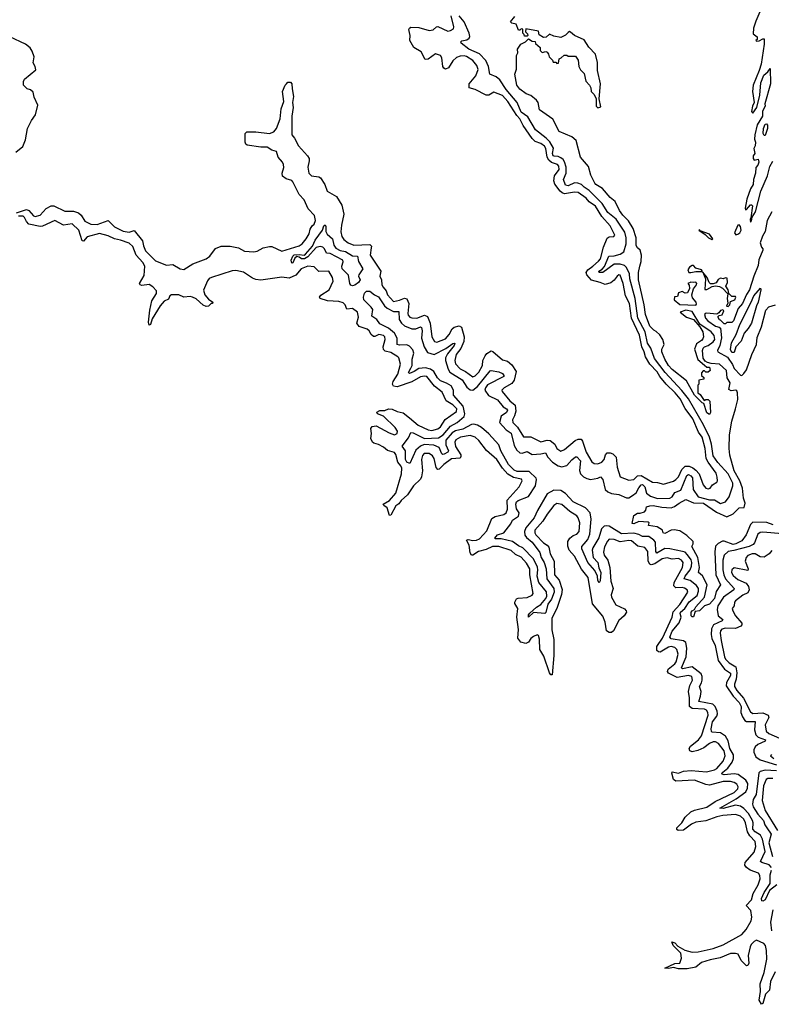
# Model space of a CAD drawing. Extents: x 2029662 to 2246637, y 225654 to 401419.
# Tile 263 of 349: x 2171081 to 2177144, y 262682 to 270624. Entities that reach past the tile are written whole.
import ezdxf

# ---------------------------------------------------------------- set-up
doc = ezdxf.new("R2010")
doc.units = 0

msp = doc.modelspace()

# ---------------------------------------------------------------- linework, layer by layer
at = {"layer": '0CON20XD'}
for points in [[(2176535, 266990), (2176561, 266961), (2176595, 266871.4), (2176615, 266844.5), (2176635, 266838.9), (2176652, 266845), (2176668.9, 266871.1), (2176705, 266894), (2176709.2, 266905), (2176708.2, 266935), (2176697.8, 266965), (2176634.2, 267054.2), (2176619.3, 267085), (2176610.6, 267165), (2176585.6, 267255.6), (2176557.4, 267297.4), (2176510.5, 267405), (2176448.4, 267488.4), (2176409.8, 267565), (2176368.6, 267615), (2176295, 267684.3), (2176244.3, 267744.3), (2176222, 267782), (2176164, 267844), (2176129.3, 267905), (2176119, 267945), (2176098.9, 267985), (2176079.8, 268079.8), (2176016.7, 268215), (2175998.7, 268335), (2175967, 268395), (2175948.7, 268495), (2175925, 268563.8), (2175915, 268566.2), (2175900, 268555), (2175877.3, 268522.7), (2175849.9, 268500.1), (2175805, 268486.5), (2175762.9, 268505), (2175692.1, 268522.1), (2175654.8, 268565), (2175651.3, 268585), (2175663.2, 268606.8), (2175705.1, 268634.9), (2175751.2, 268675), (2175765, 268694.7), (2175789.9, 268790.1), (2175819.2, 268860.8), (2175835, 268871.1), (2175874.5, 268875.5), (2175880.5, 268885), (2175845, 268960.4), (2175775.5, 269035), (2175725, 269118.8), (2175674.7, 269154.7), (2175649.7, 269185), (2175585, 269229.4), (2175555, 269231.9), (2175475, 269219.9), (2175456.2, 269226.2), (2175440.5, 269240.5), (2175397.7, 269297.7), (2175389.3, 269325), (2175395.7, 269364.3), (2175431.7, 269415), (2175431.2, 269441.2), (2175418.2, 269455), (2175370.8, 269470.8), (2175349.6, 269489.6), (2175335.4, 269515), (2175325, 269584.4), (2175315, 269603.3), (2175285, 269624.8), (2175240.2, 269640.2), (2175214.6, 269664.6), (2175141.4, 269771.4), (2175116.3, 269825), (2175089.9, 269849.9), (2175019.6, 269965), (2174975, 270013), (2174905, 270038.7), (2174865, 270015.3), (2174845, 270013.6), (2174755, 270060.8), (2174705.4, 270075), (2174707.2, 270105), (2174761.3, 270171.3), (2174778.4, 270221.6), (2174769.7, 270255), (2174735.2, 270295.2), (2174685, 270327.8), (2174665, 270332.5), (2174635, 270329.3), (2174605, 270317.8), (2174575, 270291.6), (2174539.3, 270235), (2174515, 270225.4), (2174502.2, 270232.2), (2174495.2, 270245.2), (2174486.2, 270316.2), (2174475.8, 270335.8), (2174435, 270348.9), (2174375.2, 270304.8), (2174351.6, 270301.6), (2174318.2, 270365), (2174259.2, 270399.2), (2174228.8, 270455), (2174231.9, 270495), (2174220.8, 270545), (2174224.5, 270555.5), (2174236.9, 270563.1), (2174301.5, 270561.5), (2174385, 270535.9), (2174415, 270542.7), (2174443.4, 270566.6), (2174455, 270569.1), (2174535, 270532.2), (2174555, 270535.4), (2174579.8, 270550.2), (2174583.2, 270565), (2174561.7, 270655)], [(2176660.2, 267199.8), (2176645.4, 267255), (2176595.8, 267355.8), (2176475.1, 267565.1), (2176422.4, 267632.4), (2176286.8, 267776.8), (2176201.8, 267891.8), (2176172.2, 267975), (2176144.4, 268015), (2176126.1, 268106.1), (2176067.9, 268215), (2176044.5, 268374.5), (2176002.8, 268532.8), (2175999.1, 268575), (2175975.3, 268625.3), (2175958.9, 268641.1), (2175925, 268651.9), (2175875, 268650.9), (2175784, 268585), (2175756, 268585), (2175753.5, 268595), (2175779.8, 268610.2), (2175797.9, 268632.1), (2175833.8, 268716.2), (2175875, 268718.6), (2175925, 268731.6), (2175955, 268752.5), (2175974.3, 268815), (2175973.3, 268865), (2175961, 268911), (2175891.4, 269015), (2175825, 269069), (2175780.5, 269140.5), (2175675, 269247.1), (2175635, 269271.6), (2175612.2, 269295), (2175583.7, 269306.3), (2175555, 269308.1), (2175505, 269283.4), (2175485, 269288.2), (2175467.2, 269335), (2175490, 269385), (2175489.6, 269435), (2175476.1, 269476.1), (2175465.4, 269495.4), (2175445, 269510.2), (2175425, 269518.9), (2175391.9, 269521.9), (2175385, 269525.3), (2175377.8, 269545), (2175387.6, 269587.6), (2175358.4, 269638.4), (2175328.7, 269668.7), (2175241.9, 269735), (2175179.7, 269839.7), (2175126.5, 269876.5), (2175093.4, 269955), (2175005, 270060), (2174955, 270137.6), (2174925, 270163.9), (2174874.5, 270184.5), (2174861.4, 270245), (2174840.8, 270295), (2174789.2, 270349.2), (2174703.9, 270385), (2174641.4, 270435), (2174640, 270445), (2174647.6, 270452.4), (2174688.2, 270461.8), (2174705.8, 270474.2), (2174710.7, 270489.3), (2174707.7, 270515), (2174666.3, 270605), (2174625.1, 270655)], [(2177068.6, 270725), (2177019.4, 270610.6), (2177000, 270555), (2176998.3, 270508.3), (2177030, 270485), (2177030, 270465), (2177020, 270455), (2177025, 270450), (2177047, 270453), (2177075, 270470), (2177085, 270470), (2177086.7, 270425), (2177060.8, 270265), (2177046.5, 270213.5), (2176998.6, 270095), (2176992.5, 270045), (2177006.7, 269955), (2176991.2, 269925), (2176983.8, 269883.8), (2176995, 269870), (2177026, 269915), (2177052.5, 270015), (2177060, 270115), (2177082.7, 270177.3), (2177116.4, 270203.6), (2177135, 270230), (2177138.1, 270105), (2177091.2, 269945), (2177093.3, 269925), (2177073.8, 269885), (2177072.5, 269845), (2177030, 269775), (2177010, 269695), (2177009.3, 269659.3), (2177017.5, 269635), (2177012.5, 269605), (2177003.8, 269585), (2177010, 269545), (2176998, 269525), (2176996.7, 269505), (2177005, 269490), (2177038.3, 269498.3), (2177042.5, 269475), (2177035, 269450), (2177018.3, 269431.7), (2177017.5, 269385), (2177000, 269335), (2176996.4, 269293.6), (2176975, 269260), (2176946.7, 269175), (2176933.6, 269103.6), (2176935, 269090), (2176945, 269092.5), (2176975, 269130), (2176985, 269130), (2176991.7, 269121.7), (2176980, 269025), (2176972.5, 269015), (2176975, 268990), (2176985, 269000), (2176988.3, 269031.7), (2177016.9, 269075), (2177060, 269240), (2177112, 269365), (2177130.9, 269439.1), (2177155, 269482.5)], [(2175505, 270521.2), (2175482.5, 270497.5), (2175445, 270480), (2175390, 270490), (2175355, 270506.7), (2175328.3, 270481.7), (2175305, 270480), (2175271.7, 270501.7), (2175265, 270530), (2175165, 270550), (2175160, 270525), (2175178.3, 270508.3), (2175180, 270495), (2175175, 270490), (2175151.7, 270491.7), (2175150, 270505), (2175140, 270515), (2175138.3, 270548.3), (2175125, 270550), (2175115, 270540), (2175105, 270540), (2175086.7, 270586.7), (2175050, 270595), (2175040, 270605), (2175075, 270650)], [(2177158, 266548), (2177107.1, 266567.1), (2176995, 266569.6), (2176975, 266550.9), (2176941, 266469), (2176905, 266419.3), (2176857.9, 266395), (2176835, 266391.4), (2176765, 266418.7), (2176751.5, 266418.5), (2176715, 266398.2), (2176695, 266377.1), (2176688.4, 266331.6), (2176696.5, 266146.5), (2176733.8, 266065), (2176698.4, 266011.6), (2176685, 265953.8), (2176645, 265909.1), (2176604.5, 265895.5), (2176565, 265856.2), (2176530, 265850), (2176515, 265807.5), (2176505, 265806.2), (2176496.2, 265815), (2176498, 265845), (2176504.3, 265855), (2176524.4, 265865.6), (2176535, 265887.1), (2176604.1, 265965.9), (2176627.1, 266065), (2176587.6, 266137.6), (2176556.9, 266165), (2176565.3, 266205), (2176551, 266285), (2176501.8, 266375), (2176513.1, 266395), (2176514.6, 266414.6), (2176462, 266462), (2176405, 266501.4), (2176359.7, 266509.7), (2176335, 266507.1), (2176285, 266480), (2176272.5, 266485), (2176265, 266506.7), (2176223, 266533), (2176152.5, 266545), (2176157.5, 266565), (2176151.7, 266571.7), (2176075, 266576.7), (2176035, 266558), (2176020.7, 266560.7), (2176036.2, 266625), (2176065, 266643.8), (2176085, 266643.8), (2176120, 266655), (2176131.7, 266668.3), (2176137.5, 266695), (2176165, 266702), (2176190, 266705), (2176260.4, 266690.4), (2176335, 266686.1), (2176363.6, 266696.4), (2176401.1, 266725), (2176455, 266754.3), (2176517.4, 266727.4), (2176597.1, 266725), (2176700.8, 266650.8), (2176785, 266614.6), (2176835, 266637.3), (2176885, 266686.7), (2176925, 266690), (2176934.4, 266725), (2176920.9, 266765), (2176911.1, 266845), (2176889.1, 266905), (2176843.4, 266985), (2176809.8, 267109.8), (2176803.6, 267165), (2176807.9, 267275), (2176825.4, 267385), (2176856.2, 267483.8), (2176875, 267560), (2176871.1, 267615), (2176865, 267630.8), (2176856.7, 267635), (2176820.5, 267630.5), (2176801.7, 267641.7), (2176810.8, 267695), (2176788.6, 267735), (2176782.9, 267795), (2176725, 267844.2), (2176660, 267850), (2176629.2, 267859.2), (2176609.7, 267869.7), (2176593.6, 267893.6), (2176588.5, 267955), (2176594.4, 267975), (2176604.6, 267985.4), (2176635.6, 267995), (2176675.6, 268025), (2176687.2, 268045), (2176684.3, 268075), (2176657.5, 268105), (2176568.3, 268168.3), (2176505, 268271.2), (2176455, 268280), (2176410, 268265), (2176460, 268225), (2176516.4, 268206.4), (2176566.2, 268146.2), (2176591.2, 268105), (2176596.7, 268065), (2176590.7, 268049.3), (2176580, 268035), (2176540.7, 268009.3), (2176523.3, 267965), (2176552.5, 267882.5), (2176605, 267837.5), (2176625, 267820), (2176645, 267820), (2176650, 267795), (2176635, 267780), (2176615, 267780), (2176605, 267790), (2176595, 267790), (2176580, 267775), (2176580, 267755), (2176598.3, 267738.3), (2176600, 267725), (2176560, 267715), (2176560, 267685), (2176550, 267675), (2176550, 267615), (2176569.3, 267599.3), (2176601.7, 267551.7), (2176615, 267560), (2176635, 267560), (2176647, 267547), (2176652.5, 267455), (2176645, 267440), (2176625, 267452.5), (2176598.3, 267528.3), (2176585, 267532.5), (2176525, 267594.2), (2176460, 267710), (2176345, 267802.5), (2176315, 267835.7), (2176285.5, 267885), (2176260, 267945), (2176262, 267965), (2176280, 268005), (2176270, 268045), (2176245, 268082), (2176215, 268109.2), (2176195, 268118.6), (2176165, 268152.7), (2176128.9, 268245), (2176118.8, 268325), (2176071.8, 268525), (2176071.4, 268585), (2176084.1, 268635.9), (2176093.6, 268673.6), (2176096, 268725), (2176086.2, 268765), (2176065, 268783.8), (2176055, 268802.5), (2176054, 268865), (2176029.1, 268939.1), (2175992.1, 269002.1), (2175945, 269047.9), (2175918.2, 269085), (2175885, 269158), (2175845, 269188.6), (2175782.8, 269262.8), (2175727.5, 269295), (2175720, 269305), (2175688.3, 269368.3), (2175669.7, 269439.7), (2175603.8, 269515), (2175568.8, 269648.8), (2175535, 269678), (2175433, 269723), (2175381.2, 269821.2), (2175275, 269896.7), (2175263.8, 269955), (2175250, 269975), (2175205, 270011.2), (2175166.9, 270026.9), (2175115, 270063.8), (2175090.8, 270095), (2175074.3, 270185), (2175088, 270225), (2175087.5, 270335), (2175100, 270355), (2175097.5, 270385), (2175123.6, 270426.4), (2175160, 270445), (2175185, 270470), (2175215, 270450), (2175238.3, 270448.3), (2175241.7, 270431.7), (2175278.3, 270398.3), (2175280, 270375), (2175295, 270360), (2175325, 270367.5), (2175335, 270362.5), (2175347.5, 270345), (2175353, 270323), (2175378.3, 270298.3), (2175385, 270280), (2175405, 270280), (2175415, 270270), (2175428.3, 270271.7), (2175431.7, 270308.3), (2175450, 270315), (2175473, 270337), (2175495, 270337.5), (2175505, 270330), (2175565, 270330), (2175587, 270297), (2175592.5, 270245), (2175605, 270220), (2175635, 270190), (2175648.3, 270128.3), (2175677.5, 270095), (2175687.5, 270075), (2175690, 270045), (2175715, 270020), (2175730, 269985), (2175730, 269925), (2175745, 269912.5), (2175770, 269920), (2175756.1, 269986.1), (2175767.1, 270105), (2175741.2, 270215), (2175741.7, 270278.3), (2175725, 270346.7), (2175672.7, 270402.7), (2175635, 270460), (2175556.7, 270496.7), (2175525, 270524), (2175515, 270527.1), (2175505, 270521.2)], [(2171050, 269555), (2171105, 269600), (2171126.4, 269653.6), (2171143.6, 269746.4), (2171175, 269810), (2171207.5, 269855), (2171227.5, 269935), (2171198.3, 269998.3), (2171188.3, 270038.3), (2171167, 270057), (2171140, 270065), (2171110, 270095), (2171110, 270125), (2171120, 270145), (2171211.7, 270218.3), (2171206.2, 270245), (2171188.8, 270275), (2171196.7, 270325), (2171180.7, 270370.7), (2171165, 270397.5), (2171126.1, 270426.1), (2171000, 270485)], [(2171055, 269065.4), (2171135, 269093.3), (2171153.9, 269085), (2171191.3, 269041.3), (2171205, 269036.4), (2171245, 269046.4), (2171295, 269099.8), (2171335, 269121.9), (2171355, 269122.9), (2171445, 269078.1), (2171515, 269078), (2171555.4, 269065.4), (2171577.2, 269047.2), (2171605, 268999.6), (2171655, 268975.3), (2171705, 268971.9), (2171793.5, 269003.5), (2171845, 268952.4), (2171915, 268918), (2171965, 268911), (2172005, 268923.1), (2172070.4, 268840.4), (2172079.5, 268800.5), (2172095, 268760.4), (2172177.4, 268677.4), (2172264.7, 268644.7), (2172315, 268648.1), (2172375, 268613.2), (2172405, 268608), (2172476.5, 268653.5), (2172585, 268694.1), (2172615, 268717.1), (2172661.2, 268778.8), (2172705, 268796.9), (2172778.2, 268798.2), (2172845, 268783.8), (2172895, 268756.4), (2172969.3, 268750.7), (2172995, 268757.1), (2173045, 268784.7), (2173095.8, 268794.2), (2173115, 268793.8), (2173195, 268757.6), (2173335, 268799.7), (2173360, 268815), (2173391.5, 268855), (2173414.8, 268895.2), (2173423.1, 268935), (2173439.3, 268960.7), (2173455, 268975.5), (2173465.9, 269005), (2173458.5, 269045), (2173407.5, 269097.5), (2173375, 269170), (2173334.2, 269214.2), (2173285, 269315.6), (2173275, 269325.4), (2173229.1, 269339.1), (2173201.3, 269361.3), (2173198.1, 269385), (2173211.8, 269431.8), (2173208.9, 269455), (2173201.2, 269475), (2173164.4, 269514.4), (2173151.5, 269561.5), (2173115, 269572.3), (2173076, 269596), (2173025, 269595.5), (2172915, 269611.9), (2172905, 269618.8), (2172898.6, 269635), (2172898.6, 269705), (2172912.1, 269717.9), (2172985, 269718), (2173095, 269705.4), (2173130.3, 269719.7), (2173153.6, 269745), (2173182.9, 269825), (2173190.5, 269905), (2173211.2, 269965), (2173201.2, 270045), (2173222.5, 270095), (2173233.3, 270106.7), (2173245, 270120), (2173265, 270120), (2173277, 270107), (2173277.5, 270065), (2173289.2, 270005), (2173282, 269955), (2173286.5, 269915), (2173276.7, 269846.7), (2173276.2, 269695), (2173298.2, 269668.2), (2173328.6, 269605), (2173402.7, 269525), (2173414.6, 269505), (2173416.2, 269485), (2173406.1, 269435), (2173412, 269385), (2173434.8, 269364.8), (2173495, 269356.2), (2173508.1, 269348.1), (2173542.6, 269295), (2173560.2, 269240.2), (2173637.2, 269197.2), (2173678.6, 269128.6), (2173694.8, 269055), (2173675.3, 268965.3), (2173672.2, 268912.2), (2173679.6, 268875), (2173695, 268850), (2173729.2, 268825), (2173775.4, 268805.4), (2173905, 268810.8), (2173917.4, 268797.4), (2173917.1, 268782.9), (2173908, 268725), (2173993.3, 268595), (2173985.7, 268555.7), (2173999.5, 268525), (2174001.1, 268485), (2174011.5, 268465), (2174037.9, 268437.9), (2174047.5, 268405), (2174095, 268351.1), (2174145, 268360), (2174185, 268377.9), (2174205, 268372.2), (2174219.6, 268335), (2174210.9, 268255), (2174215, 268240), (2174228.6, 268225), (2174245, 268217.7), (2174285, 268216.2), (2174345, 268240.9), (2174369.5, 268229.5), (2174392.9, 268175), (2174405, 268066), (2174427.8, 268027.8), (2174445, 268023.8), (2174515, 268050.5), (2174546.2, 268085), (2174570.3, 268129.7), (2174585.3, 268144.7), (2174625, 268155.5), (2174644.7, 268144.7), (2174665.8, 268065.8), (2174663.4, 268026.6), (2174638.9, 267971.1), (2174602.1, 267922.1), (2174589.7, 267875), (2174595, 267846.7), (2174635, 267808.7), (2174677.2, 267787.2), (2174735, 267743.9), (2174755, 267751.5), (2174785, 267780.5), (2174814.1, 267835), (2174817.2, 267875), (2174836.5, 267913.5), (2174849.7, 267930.3), (2174885, 267953.9), (2174898.6, 267948.6), (2174975, 267879.6), (2175015, 267868.9), (2175050.3, 267840.3), (2175085.9, 267785), (2175068.3, 267715), (2175049.7, 267690.3), (2174990, 267655), (2174970, 267635), (2174972.5, 267625), (2175035, 267550), (2175078.5, 267515), (2175083.1, 267465), (2175072.9, 267427.1), (2175056, 267395), (2175057.5, 267375), (2175097, 267337), (2175145, 267259.2), (2175205, 267260), (2175285, 267218), (2175335, 267231.5), (2175359.4, 267230.6), (2175398.7, 267198.7), (2175415, 267164.4), (2175445, 267144.4), (2175475, 267155.6), (2175560.4, 267229.6), (2175585, 267240.8), (2175609.7, 267239.7), (2175620.9, 267225), (2175650.4, 267135), (2175695, 267058.6), (2175715, 267044.5), (2175745, 267042.1), (2175775.7, 267055), (2175795, 267076), (2175807.7, 267115), (2175820.8, 267129.2), (2175845, 267131.2), (2175865, 267123.2), (2175892.8, 267095), (2175900.8, 267015), (2175925, 266936.2), (2175995, 266910.4), (2176035, 266913.8), (2176065, 266943.5), (2176095, 266947.4), (2176185, 266892.2), (2176225, 266889.4), (2176275, 266876), (2176355, 266900.9), (2176375, 266914.6), (2176395, 266937.1), (2176423.4, 266996.6), (2176448.8, 267021.2), (2176482.1, 267022.1), (2176510.1, 267010.1), (2176535, 266990)], [(2177095, 269690), (2177085, 269690), (2177077.5, 269705), (2177081.2, 269745), (2177095, 269780), (2177105, 269782.5), (2177113, 269773), (2177113.3, 269745), (2177095, 269690)], [(2177148.5, 269075), (2177110.8, 269005), (2177094.3, 268915), (2177072.9, 268877.1), (2177054.2, 268825), (2177065, 268790), (2177076.7, 268776.7), (2177076.2, 268765), (2177044.2, 268685.8), (2177038.3, 268641.7), (2177002.5, 268555), (2176968.8, 268445), (2176943.9, 268406.1), (2176912.5, 268335), (2176877.5, 268295), (2176840, 268195), (2176825, 268180), (2176785, 268180), (2176775, 268170), (2176765, 268170), (2176735, 268200), (2176725, 268202.5), (2176713.6, 268226.4), (2176723, 268237), (2176748.3, 268241.7), (2176760, 268275), (2176752.5, 268282.5), (2176735, 268278), (2176721.2, 268258.8), (2176705, 268248.8), (2176622.5, 268257.5), (2176610, 268255), (2176604.3, 268245.7), (2176614.4, 268215), (2176630.8, 268195), (2176692.9, 268152.9), (2176723.8, 268143.8), (2176734.5, 268134.5), (2176742.2, 268057.8), (2176728.8, 267995), (2176709.2, 267955), (2176713.3, 267945), (2176790.7, 267900.7), (2176832, 267842), (2176845, 267810.8), (2176895, 267756.2), (2176907.5, 267755), (2176921.2, 267768.8), (2176945, 267798.8), (2176986.8, 267923.2), (2177024.3, 268005), (2177031.1, 268058.9), (2177065, 268146.2), (2177100.6, 268279.4), (2177125, 268308.1), (2177176.7, 268325)], [(2175372.9, 265702.9), (2175390.5, 265625), (2175389.7, 265495), (2175375, 265340), (2175365, 265338.8), (2175355, 265356.2), (2175310, 265490), (2175275.3, 265545), (2175274.2, 265625.8), (2175265, 265656), (2175255, 265661.4), (2175225, 265647.9), (2175205, 265633.3), (2175185, 265601.5), (2175165, 265592.4), (2175123.4, 265603.4), (2175100, 265635), (2175104.4, 265705), (2175091.6, 265805), (2175099.6, 265875), (2175074, 265915), (2175074.2, 265925.8), (2175088.9, 265951.1), (2175101.4, 265958.6), (2175175, 265963.8), (2175215, 265981.9), (2175223.3, 265995), (2175196.8, 266145), (2175196.5, 266195), (2175169.7, 266239.7), (2175125, 266288.6), (2175080.5, 266310.5), (2175045, 266341.8), (2174946.2, 266375), (2174895, 266375.6), (2174845, 266349.3), (2174781.9, 266335), (2174735, 266305.4), (2174725, 266305.6), (2174713.4, 266323.4), (2174706.9, 266385), (2174685.8, 266425), (2174697.9, 266432.1), (2174735, 266423.3), (2174764.8, 266424.8), (2174789.6, 266435), (2174849.9, 266500.1), (2174888.6, 266601.4), (2174915, 266616), (2174985, 266633.4), (2175004.5, 266645), (2175015.3, 266675), (2175012.1, 266747.9), (2175110.4, 266855), (2175134.3, 266904.3), (2175128.2, 266918.2), (2175065, 266930.4), (2175018.5, 266958.5), (2174975.2, 267005.2), (2174930, 267075), (2174847.6, 267147.6), (2174785, 267230.6), (2174755.8, 267255), (2174715, 267270.4), (2174635.6, 267255), (2174598.9, 267235), (2174589.7, 267215), (2174595, 267180), (2174639.4, 267115), (2174640.3, 267099.7), (2174632.6, 267087.4), (2174565, 267082.8), (2174501.8, 267035), (2174465, 266997.5), (2174455, 266996), (2174441.1, 267011.1), (2174424, 267085), (2174411.1, 267105), (2174385, 267123.3), (2174343.8, 267125), (2174330.4, 267109.6), (2174321.7, 267075), (2174329.5, 266985), (2174323.1, 266936.9), (2174313.4, 266916.6), (2174257.5, 266865), (2174208.2, 266791.8), (2174157.6, 266745), (2174140.1, 266719.9), (2174115, 266701.8), (2174075, 266627.5), (2174065, 266625.8), (2174045.2, 266685), (2174018, 266705), (2174014.1, 266715), (2174065, 266745.3), (2174115.2, 266804.8), (2174160.1, 266960.1), (2174163.2, 267005), (2174155.7, 267025), (2174131, 267055), (2174116.1, 267116.1), (2174105, 267133.3), (2174048.9, 267148.9), (2174015, 267176.5), (2173975, 267197.4), (2173936.7, 267206.7), (2173926.3, 267216.3), (2173913, 267245), (2173919.3, 267285), (2173912.5, 267325), (2173925, 267342.9), (2173956.4, 267346.4), (2174060.6, 267290.6), (2174105, 267276.1), (2174126.8, 267285), (2174129.4, 267305), (2174109.7, 267335), (2174015, 267424.5), (2173968.1, 267445), (2173962.7, 267457.3), (2173985, 267471.5), (2174025, 267471.8), (2174056.2, 267483.8), (2174085, 267483.3), (2174125, 267462.8), (2174175, 267452.7), (2174225, 267412.2), (2174295, 267352.5), (2174375, 267314.2), (2174405, 267310), (2174455, 267324.1), (2174475, 267338.9), (2174511.6, 267398.4), (2174605, 267463.5), (2174608.1, 267485), (2174575, 267518.4), (2174520.2, 267550.2), (2174489.9, 267619.9), (2174427.8, 267667.8), (2174365, 267745.9), (2174345, 267749), (2174315, 267743.3), (2174245, 267702.9), (2174125, 267661.3), (2174097.4, 267667.4), (2174089.4, 267685), (2174092.4, 267705), (2174131.1, 267765), (2174152.5, 267845), (2174140, 267895), (2174130, 267905), (2174075, 267938.8), (2174029.4, 267949.4), (2174014.7, 267964.7), (2174011.8, 267985), (2174027.9, 268045), (2174025.3, 268065), (2174016.2, 268075), (2173976.7, 268083.3), (2173945, 268067.8), (2173935, 268068.9), (2173915, 268084.3), (2173899.6, 268115), (2173885, 268127.9), (2173819.1, 268149.1), (2173799.3, 268175), (2173814.6, 268225), (2173806.7, 268265), (2173765, 268294.4), (2173720, 268290), (2173706.5, 268325), (2173689.8, 268339.8), (2173655, 268351.4), (2173565, 268356), (2173504.2, 268375), (2173500, 268385), (2173508.6, 268401.4), (2173576.6, 268445), (2173608.6, 268515), (2173604.7, 268544.7), (2173575.4, 268595.4), (2173495, 268592.5), (2173455, 268631.2), (2173405, 268635.2), (2173350.4, 268615), (2173308, 268562), (2173255, 268540), (2173195, 268545.8), (2173025, 268523), (2172985, 268528.4), (2172958.5, 268538.5), (2172886.4, 268586.4), (2172825, 268599.8), (2172795, 268597.2), (2172628.1, 268545), (2172609.6, 268535), (2172595, 268516.2), (2172562.7, 268442.7), (2172573.8, 268405), (2172605, 268368.8), (2172640, 268345), (2172636.2, 268335), (2172625, 268334.3), (2172605, 268313.1), (2172585, 268309.7), (2172561.1, 268321.1), (2172505, 268372.9), (2172475, 268386.8), (2172455, 268390.6), (2172405, 268384.7), (2172365, 268404.6), (2172305, 268404.5), (2172292.8, 268397.2), (2172281.7, 268368.3), (2172246.9, 268353.1), (2172215, 268315.6), (2172150.4, 268209.6), (2172135, 268164.4), (2172125, 268159.2), (2172119.2, 268185), (2172130.4, 268279.6), (2172147.5, 268355), (2172184.5, 268415), (2172185, 268435.7), (2172155, 268467.8), (2172125, 268486.8), (2172065, 268480.9), (2172052.5, 268485), (2172048.1, 268495), (2172085, 268561.4), (2172090, 268635), (2172074.2, 268665), (2172020.7, 268725), (2171993.3, 268795), (2171965, 268820.4), (2171895, 268845.5), (2171845, 268855.9), (2171795, 268881.2), (2171725, 268898.3), (2171625, 268872.7), (2171595, 268838.5), (2171585, 268840), (2171558.2, 268925), (2171505, 268977.1), (2171435, 268967.6), (2171365, 269002.7), (2171265, 268957.8), (2171245, 268955.2), (2171154.6, 268975), (2171135, 268994.6), (2171119.2, 269029.2), (2171108.6, 269038.6), (2171071.2, 269038.8)], [(2173765, 268475.9), (2173751.6, 268481.6), (2173743.8, 268495), (2173732.2, 268562.2), (2173681.8, 268615), (2173679.4, 268635), (2173690.5, 268669.5), (2173687.3, 268685), (2173585, 268738.9), (2173555, 268740), (2173538.8, 268775), (2173525, 268790), (2173504.4, 268794.4), (2173473.2, 268786.8), (2173405, 268711.8), (2173376.9, 268695), (2173355, 268693.6), (2173335, 268708.6), (2173315, 268714.3), (2173298.9, 268701.1), (2173285, 268663.3), (2173275, 268660), (2173271.4, 268685), (2173283.1, 268715), (2173295, 268725.9), (2173335, 268730.5), (2173374.6, 268725.4), (2173385, 268732.5), (2173441.9, 268798.1), (2173465, 268845.5), (2173523.9, 268926.1), (2173535, 268961.2), (2173545, 268970), (2173550.8, 268955), (2173551.2, 268915), (2173562, 268895), (2173604.4, 268855), (2173613.8, 268805), (2173630.7, 268780.7), (2173665, 268761.6), (2173708.9, 268755), (2173765, 268719.7), (2173805, 268715.7), (2173814.4, 268674.4), (2173848.8, 268615), (2173816.7, 268565), (2173814.5, 268554.5), (2173826.9, 268525), (2173813.5, 268505), (2173785, 268482), (2173765, 268475.9)], [(2176665, 268850), (2176672.5, 268855), (2176645, 268892.5), (2176570, 268920), (2176565, 268927.5), (2176560, 268925), (2176611.7, 268891.7), (2176636.7, 268865), (2176665, 268850)], [(2176858.3, 268888.3), (2176875, 268893.3), (2176890, 268905), (2176900, 268925), (2176896.4, 268956.4), (2176885, 268970), (2176873.9, 268966.1), (2176847.5, 268905), (2176858.3, 268888.3)], [(2176495, 268584), (2176535, 268593.5), (2176588.3, 268591.7), (2176580, 268605), (2176535, 268620), (2176515, 268640), (2176505, 268640), (2176485, 268627.5), (2176470, 268605), (2176477.5, 268585), (2176495, 268584)], [(2176795, 268310), (2176810, 268325), (2176815, 268350), (2176850, 268365), (2176857.5, 268385), (2176855, 268390), (2176825, 268390), (2176800, 268415), (2176796.7, 268445), (2176777.5, 268475), (2176790, 268505), (2176788.8, 268538.8), (2176775, 268542.5), (2176755, 268532.5), (2176735, 268537.5), (2176715, 268526.7), (2176698.3, 268501.7), (2176675, 268492.5), (2176653, 268493), (2176643, 268503), (2176627.5, 268545), (2176591.7, 268588.3), (2176612.5, 268532.5), (2176607, 268447), (2176625, 268446.2), (2176668, 268472), (2176695, 268476.7), (2176725, 268471.9), (2176749.1, 268459.1), (2176793.3, 268413.3), (2176788, 268375), (2176793, 268337), (2176782.5, 268312.5), (2176795, 268310)], [(2177145.8, 263785.8), (2177128, 263808), (2177067.5, 263825), (2177057.5, 263835), (2177093.7, 263915), (2177071.9, 264015), (2177057.1, 264047.1), (2177015, 264073), (2176996, 264095), (2176998.5, 264145), (2176992.5, 264165), (2176960.3, 264220.3), (2176921.6, 264261.6), (2176895, 264278.8), (2176855, 264288), (2176755, 264260.2), (2176730, 264265), (2176859.9, 264340.1), (2176938.1, 264395), (2176953.1, 264425), (2176953.5, 264463.5), (2176938.6, 264488.6), (2176876.7, 264536.7), (2176845, 264540.3), (2176765, 264533.2), (2176747.5, 264537.5), (2176745.3, 264545), (2176753.5, 264555), (2176794.5, 264585.5), (2176828.8, 264635), (2176840.2, 264665), (2176839.5, 264695), (2176808.9, 264745), (2176796.1, 264806.1), (2176774.2, 264844.2), (2176735, 264872.7), (2176666.2, 264876.2), (2176661.4, 264881.4), (2176658, 264905), (2176669.1, 264960.9), (2176705.5, 265005), (2176710.7, 265025), (2176707, 265047), (2176692, 265085), (2176673.2, 265103.2), (2176559.1, 265125), (2176572.9, 265167.1), (2176578.9, 265205), (2176564.8, 265245), (2176582.1, 265275), (2176586.2, 265296.2), (2176586, 265325), (2176578.4, 265348.4), (2176505, 265404.3), (2176426.9, 265386.9), (2176418.5, 265395), (2176458.2, 265485), (2176462.3, 265555), (2176455, 265600), (2176435, 265612.9), (2176335, 265630.4), (2176324.4, 265644.4), (2176345, 265692.8), (2176401.7, 265758.3), (2176415.5, 265804.5), (2176408.2, 265835), (2176411.6, 265845), (2176446.4, 265875), (2176482.3, 265927.7), (2176545, 265980.2), (2176557.2, 266015), (2176556.6, 266036.6), (2176540, 266060), (2176489.6, 266099.6), (2176441.9, 266115), (2176449.8, 266135), (2176488.9, 266185), (2176500.5, 266215), (2176503, 266245), (2176497.1, 266267.1), (2176467.7, 266307.7), (2176447.8, 266327.8), (2176428.6, 266335), (2176325, 266356.2), (2176285, 266357.2), (2176220.5, 266320.5), (2176213.6, 266333.6), (2176208.7, 266408.7), (2176195, 266426.1), (2176155, 266453.8), (2176105, 266454.3), (2176075, 266471.7), (2176035, 266483.3), (2175935, 266477.7), (2175835, 266537.4), (2175815, 266542.2), (2175795, 266537.8), (2175775, 266516.9), (2175751.9, 266445), (2175703.9, 266365), (2175698.6, 266345), (2175707.9, 266285), (2175743.5, 266245), (2175751.8, 266201.8), (2175768.8, 266165), (2175762.4, 266097.6), (2175755, 266080.8), (2175745, 266099.2), (2175741.6, 266135), (2175721.1, 266181.1), (2175665, 266245.8), (2175615.2, 266355), (2175615.9, 266375), (2175634.8, 266395), (2175665, 266430.8), (2175679.1, 266475), (2175690.5, 266595), (2175682, 266645), (2175645, 266686.9), (2175544.7, 266734.7), (2175485, 266802), (2175445, 266826.6), (2175389.9, 266830.1), (2175335, 266799.1), (2175258.7, 266665), (2175232.1, 266605), (2175163.5, 266525), (2175154, 266495), (2175156.9, 266465), (2175168.2, 266448.2), (2175215, 266408.3), (2175277.9, 266325), (2175286.7, 266285), (2175310.8, 266245), (2175329, 266195), (2175333.9, 266113.9), (2175389.8, 266035), (2175391.2, 266005), (2175369.5, 265949.5), (2175341.5, 265908.5), (2175325, 265842), (2175318, 265835), (2175226.8, 265843.2), (2175184.2, 265804.2), (2175185, 265822.5), (2175195, 265836.2), (2175250.8, 265885), (2175285, 265906.4), (2175323.7, 265955), (2175332.5, 265975), (2175329.4, 266009.4), (2175268.4, 266085), (2175254.9, 266135), (2175261, 266185), (2175257.7, 266207.7), (2175225.5, 266275.5), (2175139.2, 266365), (2175105, 266378.8), (2175055, 266414.3), (2174965, 266435.3), (2174916.2, 266435), (2174912.6, 266442.6), (2174935, 266469.6), (2174986.9, 266485), (2175041.6, 266558.4), (2175055, 266587), (2175105, 266618.2), (2175108.8, 266645), (2175089.5, 266679.5), (2175082.9, 266715), (2175088.5, 266735), (2175101.9, 266745), (2175185, 266777.2), (2175241.6, 266865), (2175250, 266915), (2175246.8, 266925), (2175190.3, 266980.3), (2175095, 266980.4), (2175069.4, 266989.4), (2175022.8, 267035), (2174962.6, 267145), (2174945, 267194), (2174865, 267281.9), (2174805.3, 267335.3), (2174775, 267351.9), (2174745, 267361.1), (2174725, 267359), (2174655, 267320.8), (2174595, 267306.7), (2174569.5, 267290.5), (2174518.3, 267231.7), (2174518.1, 267195), (2174540, 267145), (2174534, 267135), (2174505, 267118.5), (2174495, 267116.2), (2174485, 267123.2), (2174465, 267172.2), (2174422.4, 267192.4), (2174343.7, 267196.3), (2174315, 267184.4), (2174277.6, 267152.4), (2174227, 267043), (2174204.7, 267055), (2174191.7, 267075), (2174191.6, 267145), (2174167.1, 267185), (2174218, 267252), (2174235, 267292.9), (2174255, 267290.5), (2174345, 267246.6), (2174458.5, 267251.5), (2174495.7, 267274.3), (2174555, 267344.5), (2174609.7, 267375), (2174666.7, 267423.3), (2174672.7, 267445), (2174657.3, 267507.3), (2174580, 267595), (2174580.6, 267635), (2174560.3, 267670.3), (2174525, 267691.1), (2174475, 267709.4), (2174452.1, 267735), (2174422.5, 267785), (2174395, 267805.2), (2174353.5, 267816.5), (2174299.5, 267810.5), (2174262.8, 267785), (2174225, 267769.4), (2174216.8, 267776.8), (2174236, 267814), (2174246.8, 267835), (2174248, 267885), (2174260.2, 267935), (2174251.9, 267961.9), (2174225, 267990.3), (2174205, 268001.8), (2174145, 267998.8), (2174125.5, 268005), (2174124.4, 268055), (2174103.7, 268095), (2174055, 268135.9), (2173985, 268170.5), (2173962.1, 268205), (2173921.7, 268231.7), (2173928.8, 268285), (2173916.6, 268305), (2173857.2, 268365), (2173853.7, 268386.3), (2173862.1, 268417.9), (2173879.2, 268435), (2173905, 268432.7), (2173943, 268403), (2173975, 268388.4), (2174024.7, 268314.7), (2174045, 268296.9), (2174095, 268269.3), (2174139.9, 268269.9), (2174141.9, 268205), (2174161.6, 268175), (2174185.1, 268155.1), (2174245, 268129), (2174275, 268130.6), (2174315, 268145.2), (2174321.4, 268141.4), (2174327.3, 268112.7), (2174321.2, 268055), (2174343.8, 267985), (2174370.3, 267940.3), (2174425, 267923.5), (2174518, 267972), (2174575, 268012.7), (2174590, 268015), (2174585.7, 267995), (2174531.3, 267928.7), (2174516.8, 267895), (2174515.5, 267875), (2174537.4, 267805), (2174551.4, 267781.4), (2174648.8, 267718.8), (2174688.9, 267658.9), (2174715, 267636.9), (2174735, 267635.2), (2174775, 267665.7), (2174875, 267790), (2174885, 267794.4), (2174945, 267783.4), (2174975, 267770.8), (2174986.5, 267755), (2174985.2, 267744.8), (2174855, 267677.5), (2174837.2, 267655), (2174833, 267635), (2174863.2, 267593.2), (2174935, 267557.4), (2174980.9, 267500.9), (2175008.1, 267485), (2175016.9, 267475), (2175008.2, 267455), (2174965.6, 267424.4), (2174952.4, 267375), (2175005, 267316.1), (2175045, 267288.6), (2175070.3, 267190.3), (2175092, 267152), (2175115, 267130.9), (2175135, 267127), (2175175, 267142), (2175215, 267116.3), (2175285, 267121.1), (2175321.1, 267131.1), (2175341.2, 267095), (2175378.4, 267055), (2175425, 267024), (2175455, 267016.3), (2175495, 267027), (2175535, 267073.8), (2175565, 267098.7), (2175575, 267098.6), (2175604, 267065), (2175597.7, 266987.7), (2175605, 266961.5), (2175627.7, 266937.7), (2175655, 266922.2), (2175685, 266915.7), (2175745, 266926.6), (2175766.2, 266936.2), (2175785, 266914.3), (2175803.3, 266835), (2175825, 266814.7), (2175855, 266802.5), (2175914.9, 266794.9), (2175975, 266766.2), (2175995, 266767.5), (2176023.3, 266786.7), (2176053.4, 266806.6), (2176075, 266848.6), (2176095, 266871.8), (2176105, 266874.2), (2176124.3, 266855), (2176138.1, 266805), (2176169.5, 266779.5), (2176225, 266762.9), (2176325, 266765.6), (2176343.7, 266776.3), (2176365, 266809.8), (2176415, 266829.7), (2176463.2, 266946.8), (2176475, 266955.8), (2176495, 266944.8), (2176507.8, 266927.8), (2176513.1, 266833.1), (2176555, 266776.3), (2176645, 266751.6), (2176685, 266750.3), (2176735, 266722.4), (2176774.5, 266735), (2176805.3, 266775), (2176833.9, 266865), (2176833.2, 266885), (2176795, 266960.5), (2176711.7, 267051.7), (2176674.7, 267104.7), (2176660.2, 267199.8)], [(2176535, 268320.8), (2176540.8, 268329.2), (2176538.9, 268345), (2176509.5, 268379.5), (2176503.8, 268405), (2176516.5, 268453.5), (2176541.2, 268485), (2176542.5, 268495), (2176535, 268506), (2176515, 268502.5), (2176495, 268507.5), (2176470, 268495), (2176481.7, 268481.7), (2176483.3, 268455), (2176468.3, 268421.7), (2176448.3, 268418.3), (2176425, 268430), (2176395, 268420), (2176388.3, 268391.7), (2176361.7, 268388.3), (2176360, 268365), (2176405, 268327.5), (2176535, 268320.8)], [(2176845, 267940), (2176825, 267940), (2176813.6, 267963.6), (2176822.3, 268017.7), (2176859.2, 268085), (2176890, 268165), (2176982.5, 268345), (2177002.9, 268397.1), (2177057.5, 268457.5), (2177060, 268445), (2177038.6, 268345), (2177023.6, 268316.4), (2176983, 268177), (2176956.8, 268133.2), (2176924, 268095), (2176900.7, 268029.3), (2176857.5, 267985), (2176845, 267940)], [(2177175.2, 262945), (2177137.8, 262865), (2177130, 262795), (2177096.4, 262763.6), (2177075, 262688), (2177065, 262681.9), (2177046.6, 262715), (2177056.6, 262785), (2177053, 262847), (2177085, 262939.2), (2177108, 263045), (2177106.3, 263115), (2177097.4, 263155), (2177082.5, 263172.5), (2177025, 263199.6), (2177005, 263189.3), (2176982.8, 263165), (2176972.6, 263145), (2176957, 263075), (2176963.3, 263015), (2176955, 262994.6), (2176945, 262993.4), (2176899.5, 263035), (2176875.6, 263085.6), (2176855, 263091.7), (2176815, 263092.5), (2176732.6, 263057.4), (2176649.9, 263039.9), (2176581.4, 263018.6), (2176535, 262980.8), (2176465, 262967.3), (2176395, 262969.3), (2176355, 262979.7), (2176315, 262970.8), (2176284.4, 262974.4), (2176365, 263010.5), (2176405, 263014.6), (2176419.6, 263055), (2176412.8, 263095), (2176352.4, 263155), (2176342.5, 263185), (2176365, 263178.3), (2176391, 263151), (2176447.6, 263117.6), (2176505, 263102), (2176555, 263104.3), (2176675, 263131.6), (2176755, 263161.4), (2176905, 263246.2), (2176941.7, 263285), (2176981.1, 263355), (2176986.9, 263385), (2176978.8, 263438.8), (2176942.4, 263477.6), (2176983.6, 263525), (2176998.1, 263575), (2177036.7, 263645), (2177055.2, 263695.2), (2177051.1, 263721.1), (2177039.6, 263739.6), (2176973.3, 263763.3), (2176943.1, 263785), (2176929.2, 263805), (2176933.8, 263826.2), (2177005, 263909.6), (2177019.8, 263955), (2177013.6, 263995), (2176970.5, 264040.5), (2176953, 264073), (2176936, 264145), (2176922.4, 264175), (2176895, 264199.7), (2176855.9, 264214.1), (2176753.8, 264205), (2176705, 264194.8), (2176615, 264163), (2176535, 264150.8), (2176501.3, 264135), (2176435, 264087.7), (2176393.4, 264083.4), (2176381.3, 264091.3), (2176382.1, 264105), (2176422, 264145), (2176447.9, 264192.1), (2176495.9, 264235), (2176523.1, 264246.9), (2176625, 264270.8), (2176692.2, 264317.8), (2176845, 264391), (2176875, 264421.1), (2176876.5, 264436.5), (2176865, 264456.3), (2176845, 264471.7), (2176815, 264479.7), (2176755, 264477.8), (2176645, 264449.7), (2176615, 264454.7), (2176525, 264489.5), (2176375, 264483), (2176355.8, 264495), (2176341.9, 264545), (2176345, 264558.2), (2176395, 264545.7), (2176435, 264561.5), (2176497.2, 264567.2), (2176622, 264558), (2176685, 264573.5), (2176705, 264584.3), (2176755, 264641.8), (2176771.5, 264685), (2176763.9, 264725), (2176717.1, 264785), (2176695, 264799), (2176675, 264800), (2176645, 264786), (2176599.7, 264750.3), (2176551.8, 264728.2), (2176505, 264717.5), (2176486.2, 264726.2), (2176482.4, 264745), (2176492.4, 264765), (2176557.2, 264815), (2176582.1, 264847.9), (2176633.8, 265015), (2176630.8, 265035), (2176620, 265055), (2176605, 265061.6), (2176505, 265067.3), (2176483.3, 265083.3), (2176484.1, 265155), (2176475.7, 265205), (2176487.5, 265252.5), (2176509.4, 265295), (2176501.8, 265325), (2176475, 265334), (2176385, 265319.1), (2176315, 265353.8), (2176305.9, 265365), (2176311.9, 265385), (2176365, 265428.7), (2176376, 265445), (2176391.4, 265505), (2176381.9, 265545), (2176365, 265558.9), (2176335, 265568.9), (2176315, 265563.5), (2176246.8, 265523.2), (2176233.7, 265523.7), (2176221.3, 265535), (2176221.6, 265568.4), (2176266, 265635), (2176342.9, 265805), (2176353, 265847), (2176405, 265907.3), (2176470.5, 266005), (2176465.8, 266025), (2176445, 266038.5), (2176425, 266043.3), (2176375, 266040), (2176356.3, 266056.3), (2176360.4, 266085), (2176427, 266205), (2176433.1, 266245), (2176418.9, 266265), (2176395, 266276.7), (2176345, 266273.5), (2176303.3, 266283.3), (2176263.3, 266275), (2176205, 266233.9), (2176175, 266225.4), (2176163, 266233), (2176150.6, 266255), (2176147.5, 266335), (2176125, 266366.4), (2176068.3, 266378.3), (2176015, 266420.7), (2175995, 266423.3), (2175925, 266412.4), (2175875, 266431.9), (2175835, 266433.6), (2175821.4, 266418.6), (2175798.7, 266371.3), (2175789.3, 266329.3), (2175796.9, 266305), (2175824.7, 266264.7), (2175841.2, 266205), (2175849.1, 266095), (2175868.9, 266035), (2175853.1, 265985), (2175853.7, 265966.3), (2175890.9, 265905), (2175960.8, 265870.8), (2175974, 265855), (2175974.7, 265845), (2175955.9, 265815), (2175912.9, 265777.1), (2175872.2, 265695), (2175855, 265680.5), (2175835, 265681.3), (2175814.7, 265695), (2175803.5, 265765), (2175785, 265811.9), (2175701.3, 265911.3), (2175666.2, 266125), (2175612.3, 266192.3), (2175555, 266296.2), (2175513.9, 266343.9), (2175503, 266377), (2175502.5, 266415), (2175517.7, 266442.3), (2175545, 266463.3), (2175575, 266474), (2175594.2, 266495), (2175598.5, 266565), (2175586.4, 266605), (2175575, 266620.6), (2175517.3, 266657.3), (2175455, 266713.8), (2175415, 266720), (2175389.2, 266705), (2175335, 266635.8), (2175300.2, 266579.8), (2175236.1, 266505), (2175236, 266485), (2175245, 266469.6), (2175305, 266403.2), (2175335.3, 266385.3), (2175348.8, 266368.8), (2175359.7, 266315), (2175392.9, 266255), (2175394.8, 266145), (2175433.7, 266103.7), (2175456.3, 266026.3), (2175452.5, 265987.5), (2175417.7, 265882.3), (2175374, 265795), (2175372.9, 265702.9)], [(2177235, 266476.7), (2177075, 266490), (2177052.8, 266487.2), (2177034.8, 266475.2), (2177009.5, 266405), (2176998.3, 266391.7), (2176965, 266375.4), (2176841.5, 266341.5), (2176795, 266333.4), (2176764.8, 266305.2), (2176754.2, 266265), (2176753.8, 266186.2), (2176760.8, 266145), (2176774.8, 266115), (2176844.7, 266035), (2176841.2, 266025), (2176757.9, 265965), (2176712.9, 265895), (2176706.5, 265865), (2176716.1, 265816.1), (2176752.3, 265785), (2176746.7, 265775), (2176677, 265743), (2176660.5, 265709.5), (2176660.1, 265665), (2176665, 265632.7), (2176691.9, 265575), (2176715.7, 265455), (2176765.8, 265385.8), (2176815, 265352.3), (2176815, 265332.9), (2176781.7, 265278.3), (2176780.6, 265250.6), (2176837.1, 265167.1), (2176885, 265117.5), (2176899.7, 265085), (2176897.1, 265035), (2176910.8, 265000.8), (2176931.1, 264971.1), (2176943.3, 264963.3), (2177014, 264964), (2177008.2, 264895), (2177018.3, 264855), (2177037.1, 264837.1), (2177097.3, 264815), (2177095, 264804), (2177035, 264777.9), (2177012.4, 264757.6), (2177003.3, 264735), (2177003.1, 264715), (2177019.2, 264679.2), (2177053.4, 264653.4), (2177185, 264613.5)], [(2177148.3, 266341.7), (2177125.5, 266314.5), (2177085, 266289.2), (2177055, 266291.8), (2177015, 266316.4), (2176990, 266315), (2176955, 266300.6), (2176940.8, 266285), (2176932.5, 266255), (2176956.4, 266193.6), (2176955, 266180), (2176845, 266202.9), (2176825, 266186.2), (2176822, 266165), (2176835, 266140.6), (2176875, 266107), (2176940, 266080), (2176960.8, 266050.8), (2176965.7, 266025), (2176955, 266001.6), (2176915, 265982.8), (2176854.5, 265935), (2176847.3, 265925), (2176844.5, 265895), (2176829.5, 265875), (2176832.7, 265855), (2176855, 265816.4), (2176905.3, 265755), (2176907.2, 265742.8), (2176897.4, 265732.6), (2176855, 265713.6), (2176773.3, 265715), (2176745, 265707.1), (2176734.7, 265695), (2176730.5, 265675), (2176738.4, 265615), (2176765.7, 265485), (2176775.3, 265465), (2176804.2, 265435), (2176858.3, 265405), (2176866.8, 265355), (2176860.7, 265305), (2176846, 265265), (2176846.9, 265245), (2176865, 265212.6), (2176920.1, 265150.1), (2176975, 265042), (2176996.2, 265026.2), (2177075, 265031.9), (2177117.3, 265015), (2177125.2, 264995), (2177095.3, 264935), (2177102.6, 264885), (2177125, 264866.2), (2177209.4, 264829.4)], [(2177145, 264696.5), (2177138.5, 264685), (2177165.5, 264665)], [(2177185, 264565.2), (2177095, 264571.7), (2177055, 264559.3), (2177042, 264548), (2177022, 264375), (2176997.6, 264335), (2176993.3, 264295), (2176998.3, 264275), (2177034.9, 264214.9), (2177079.8, 264165), (2177090.6, 264130.6), (2177108.8, 264105), (2177142.7, 264055), (2177123.5, 263985), (2177154, 263875)], [(2177155, 264504.4), (2177116.1, 264503.9), (2177101.6, 264495), (2177080.6, 264445), (2177070.6, 264325), (2177095, 264244.6), (2177193.2, 264085)], [(2177188.2, 263645), (2177130.3, 263599.7), (2177095, 263523.8), (2177075, 263514.5), (2177067.6, 263517.6), (2177065.4, 263535), (2177087.1, 263585), (2177134.5, 263655.5), (2177134.8, 263725), (2177146.5, 263765)], [(2177155.6, 263444.4), (2177136.7, 263345), (2177145, 263274.6)]]:
    msp.add_lwpolyline(points, dxfattribs=at)

doc.saveas('drawing.dxf')
